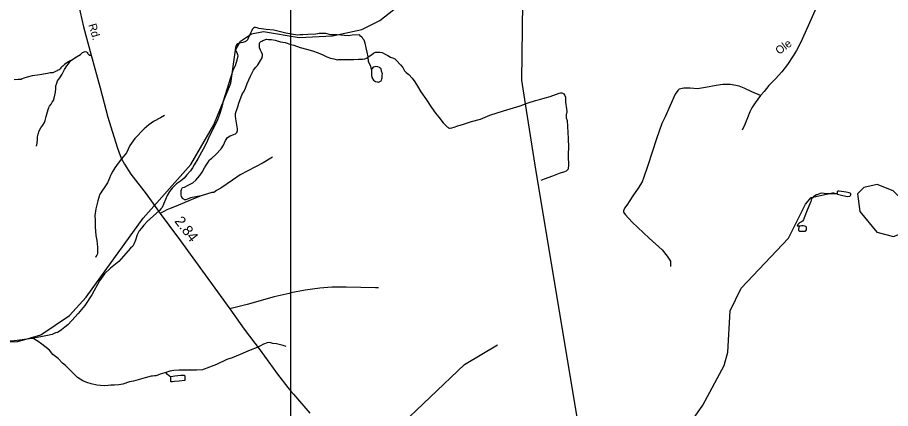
# Model space of a CAD drawing. Extents: x 2206922 to 2357709, y 510027 to 673830.
# Drawn here: x 2263859 to 2274218, y 569360 to 574000 of the extents above; entities that cross this region are included whole.
import ezdxf

# ---------------------------------------------------------------- set-up
doc = ezdxf.new("R2010")
doc.units = 0
for name, color, linetype in [('Exist Hydrographic Creek Single Shore', 7, 'Continuous'), ('Exist Hydrographic Misc Water Feature', 7, 'Continuous'), ('Exist Hydrographic Pond Under 1500 Sq Ft', 7, 'Continuous'), ('Exist Road Non-System Type 51', 7, 'Continuous'), ('Exist Road Non-System Type 51 Label', 7, 'Continuous'), ('Exist Road Secondary Mileage Hundredths English Label', 7, 'Continuous'), ('Exist Road Secondary Type 51 Attributed', 7, 'Continuous'), ('Exist Road Secondary Type 51 Label', 7, 'Continuous'), ('Exist Utilities Electrical Transmission Line', 7, 'Continuous'), ('Map Preparation Inset Cut Line', 7, 'Continuous')]:
    doc.layers.add(name, color=color, linetype=linetype)

msp = doc.modelspace()

# ---------------------------------------------------------------- linework, layer by layer
at = {"layer": 'Exist Hydrographic Creek Single Shore'}
for points in [[(2263363, 570143), (2263864, 570156), (2264138, 570233), (2264478, 570462), (2264675, 570681), (2265350, 571618), (2265918, 572256), (2266189, 572726), (2266392, 573221), (2266447, 573613), (2266504, 573720), (2266637, 573806), (2266778, 573833), (2267203, 573762), (2267595, 573780), (2267944, 573858), (2268159, 573962), (2268381, 574138)], [(2271540, 568755), (2271992, 569398), (2272246, 569869), (2272286, 570029), (2272315, 570520), (2272445, 570786), (2273006, 571382), (2273210, 571784), (2273276, 571862), (2273551, 571922)], [(2266229, 565822), (2266407, 566290), (2266910, 566838), (2266976, 566955), (2267016, 567088), (2267000, 567945), (2267097, 568280), (2267294, 568522), (2267650, 568794), (2268115, 568965), (2268347, 569108), (2269164, 569882), (2269553, 570117)]]:
    msp.add_lwpolyline(points, dxfattribs=at)
at = {"layer": 'Exist Hydrographic Misc Water Feature'}
for points in [[(2267917, 573794), (2267829, 573789), (2267786, 573783), (2267736, 573785), (2267653, 573794), (2267577, 573795), (2267517, 573810), (2267481, 573810), (2267439, 573810), (2267398, 573803), (2267303, 573798), (2267244, 573792), (2267208, 573792), (2267184, 573791), (2267158, 573795), (2267042, 573814), (2266900, 573847), (2266811, 573856), (2266755, 573865), (2266721, 573869), (2266703, 573877), (2266683, 573880), (2266671, 573879), (2266659, 573872), (2266643, 573856), (2266634, 573838), (2266610, 573782), (2266596, 573754), (2266590, 573736), (2266576, 573724), (2266571, 573720), (2266555, 573712), (2266533, 573701), (2266513, 573699), (2266483, 573689), (2266463, 573678), (2266455, 573667), (2266449, 573657), (2266448, 573643), (2266444, 573618), (2266462, 573584), (2266470, 573561), (2266472, 573543), (2266461, 573493), (2266441, 573427), (2266416, 573372), (2266391, 573294), (2266300, 573005), (2266284, 572937), (2266255, 572847), (2266232, 572783), (2266196, 572710), (2266143, 572604), (2266097, 572506), (2266061, 572436), (2266000, 572321), (2265957, 572251), (2265937, 572214), (2265913, 572180), (2265870, 572134), (2265836, 572092), (2265793, 572057), (2265745, 572025), (2265717, 571998), (2265693, 571976), (2265680, 571956), (2265662, 571934), (2265637, 571886), (2265597, 571793), (2265576, 571743), (2265562, 571731), (2265546, 571709), (2265505, 571672), (2265403, 571584), (2265360, 571537), (2265331, 571501), (2265304, 571467), (2265281, 571421), (2265260, 571356), (2265240, 571310), (2265226, 571288), (2265201, 571262), (2265143, 571199), (2265060, 571103), (2264963, 571026), (2264893, 570959), (2264832, 570873), (2264742, 570710), (2264659, 570581), (2264580, 570488), (2264503, 570404), (2264458, 570354), (2264422, 570325), (2264382, 570295), (2264352, 570275), (2264336, 570262), (2264309, 570258), (2264270, 570238), (2264215, 570225), (2264155, 570215)], [(2268061, 573382), (2268051, 573420), (2268024, 573474), (2268020, 573531), (2268007, 573587), (2267997, 573639), (2267986, 573693), (2267974, 573729), (2267962, 573744), (2267954, 573759), (2267945, 573766), (2267931, 573778), (2267917, 573794)], [(2268061, 573382), (2268059, 573368), (2268058, 573352), (2268058, 573342), (2268058, 573316), (2268062, 573288), (2268085, 573254), (2268106, 573238), (2268126, 573234), (2268137, 573233), (2268144, 573233), (2268158, 573239), (2268174, 573247), (2268178, 573255), (2268182, 573271), (2268186, 573285), (2268186, 573295), (2268188, 573313), (2268190, 573329), (2268179, 573361), (2268173, 573389), (2268163, 573399), (2268153, 573407), (2268135, 573412), (2268113, 573416), (2268099, 573414), (2268079, 573408), (2268065, 573392), (2268061, 573382)], [(2273586, 571906), (2273590, 571902), (2273622, 571895), (2273704, 571877), (2273736, 571878), (2273744, 571886), (2273748, 571894), (2273748, 571902), (2273746, 571906), (2273746, 571912), (2273728, 571918), (2273690, 571928), (2273610, 571937), (2273602, 571937), (2273596, 571938), (2273586, 571934), (2273584, 571920), (2273584, 571914), (2273584, 571911), (2273586, 571906)], [(2273586, 571906), (2273522, 571908), (2273494, 571907), (2273460, 571907), (2273404, 571913), (2273382, 571909), (2273354, 571900), (2273340, 571896), (2273318, 571882), (2273305, 571874), (2273291, 571860), (2273282, 571846), (2273273, 571815), (2273248, 571761), (2273220, 571695), (2273210, 571661), (2273193, 571623), (2273185, 571599), (2273175, 571583), (2273161, 571576), (2273137, 571563), (2273120, 571542), (2273110, 571524)], [(2273138, 571522), (2273130, 571522), (2273124, 571524), (2273110, 571524)], [(2273138, 571522), (2273130, 571507), (2273128, 571487), (2273128, 571476), (2273132, 571471), (2273140, 571466), (2273162, 571465), (2273184, 571463), (2273206, 571465), (2273212, 571469), (2273220, 571481), (2273222, 571491), (2273222, 571501), (2273220, 571511), (2273214, 571519), (2273202, 571523), (2273182, 571527), (2273160, 571526), (2273146, 571524), (2273138, 571522)], [(2264033, 570192), (2263824, 570164), (2263634, 570150), (2263454, 570146), (2263314, 570147), (2263262, 570144), (2263194, 570156), (2263088, 570177), (2262997, 570214), (2262941, 570233), (2262880, 570247), (2262789, 570306), (2262720, 570359), (2262634, 570430), (2262599, 570472), (2262589, 570492)], [(2264155, 570215), (2264049, 570194), (2264033, 570192)], [(2265620, 569787), (2265608, 569782), (2265553, 569766), (2265523, 569756), (2265499, 569749), (2265486, 569747), (2265463, 569745), (2265445, 569745), (2265375, 569724), (2265317, 569710), (2265235, 569683), (2265188, 569677), (2265110, 569648), (2265060, 569642), (2265010, 569635), (2264968, 569635), (2264936, 569634), (2264896, 569630), (2264846, 569631), (2264802, 569637), (2264734, 569652), (2264682, 569670), (2264634, 569689), (2264573, 569729), (2264477, 569824), (2264428, 569871), (2264392, 569899), (2264343, 569953), (2264279, 570002), (2264238, 570053), (2264184, 570095), (2264148, 570125), (2264106, 570156), (2264083, 570168), (2264053, 570186), (2264033, 570192)], [(2267049, 570094), (2267013, 570106), (2266932, 570127), (2266888, 570133), (2266854, 570142), (2266822, 570140), (2266780, 570124), (2266736, 570099), (2266703, 570085), (2266621, 570054), (2266565, 570029), (2266500, 569999), (2266408, 569962), (2266342, 569941), (2266219, 569882), (2266105, 569839), (2266087, 569831), (2266064, 569821), (2266054, 569819), (2265982, 569816), (2265894, 569813), (2265832, 569815), (2265772, 569816), (2265716, 569812), (2265668, 569803), (2265620, 569787)], [(2265677, 569731), (2265640, 569765), (2265620, 569787)], [(2265677, 569731), (2265677, 569741), (2265726, 569746), (2265798, 569754), (2265840, 569757), (2265843, 569735), (2265843, 569693), (2265777, 569684), (2265723, 569680), (2265699, 569675), (2265684, 569675), (2265677, 569681), (2265677, 569703), (2265677, 569715), (2265677, 569731)]]:
    msp.add_lwpolyline(points, dxfattribs=at)
at = {"layer": 'Exist Hydrographic Pond Under 1500 Sq Ft'}
msp.add_lwpolyline([(2274255, 571402), (2274404, 571462), (2274419, 571681), (2274376, 571813), (2274250, 571943), (2274058, 572016), (2273900, 571983), (2273826, 571906), (2273853, 571699), (2274055, 571452), (2274255, 571402)], dxfattribs=at)
at = {"layer": 'Exist Road Non-System Type 51'}
for points in [[(2273695, 574602), (2273622, 574553), (2273574, 574510), (2273526, 574454), (2273470, 574369), (2273396, 574238), (2273320, 574080), (2273240, 573901), (2273149, 573700), (2273104, 573609), (2273061, 573543), (2272994, 573440), (2272927, 573356), (2272853, 573271), (2272775, 573192), (2272718, 573122), (2272677, 573072)], [(2266039, 571883), (2265913, 571858), (2265876, 571845), (2265857, 571837), (2265842, 571837), (2265832, 571843), (2265819, 571853), (2265813, 571864), (2265807, 571876), (2265801, 571893), (2265801, 571931), (2265803, 571947), (2265805, 571958), (2265809, 571966), (2265819, 571981), (2265842, 571985), (2265884, 572008), (2265938, 572037), (2265974, 572069), (2266022, 572125), (2266051, 572163), (2266078, 572217), (2266099, 572246), (2266122, 572282), (2266139, 572309), (2266164, 572330), (2266212, 572372), (2266277, 572439), (2266302, 572485), (2266327, 572539), (2266352, 572574), (2266381, 572595), (2266425, 572612), (2266448, 572618), (2266463, 572636), (2266471, 572659), (2266471, 572679), (2266456, 572748), (2266450, 572796), (2266446, 572827), (2266446, 572861), (2266458, 572896), (2266475, 572940), (2266486, 572982), (2266500, 573026), (2266521, 573077), (2266531, 573098), (2266544, 573116), (2266563, 573160), (2266586, 573218), (2266623, 573304), (2266659, 573375), (2266688, 573410), (2266707, 573431), (2266744, 573488), (2266761, 573521), (2266763, 573532), (2266765, 573546), (2266766, 573560), (2266756, 573587), (2266741, 573612), (2266731, 573638), (2266729, 573666), (2266729, 573690), (2266733, 573702), (2266745, 573713), (2266758, 573720), (2266772, 573727), (2266782, 573730), (2266812, 573741), (2266836, 573740), (2266873, 573738), (2266917, 573730), (2266981, 573711), (2267035, 573702), (2267104, 573680)], [(2264491, 573488), (2264559, 573534), (2264608, 573562), (2264632, 573582), (2264641, 573589), (2264650, 573593), (2264662, 573594), (2264678, 573591), (2264687, 573582), (2264693, 573573), (2264698, 573565), (2264705, 573559), (2264711, 573554), (2264717, 573551), (2264724, 573550), (2264733, 573551)], [(2267104, 573680), (2267138, 573669), (2267215, 573645), (2267290, 573624), (2267361, 573602), (2267425, 573580), (2267481, 573556), (2267531, 573531), (2267574, 573517), (2267611, 573510), (2267642, 573500), (2267655, 573496), (2267669, 573499), (2267684, 573502), (2267709, 573502), (2267740, 573502), (2267804, 573502), (2267850, 573500), (2267907, 573504), (2267951, 573506), (2267979, 573507), (2267992, 573513), (2268007, 573520), (2268022, 573531), (2268058, 573556), (2268082, 573575), (2268109, 573587), (2268135, 573589), (2268159, 573589), (2268186, 573582), (2268214, 573567), (2268252, 573549), (2268285, 573529), (2268320, 573518), (2268337, 573510), (2268358, 573490), (2268404, 573439), (2268432, 573404), (2268451, 573368), (2268471, 573348), (2268504, 573323), (2268544, 573280), (2268572, 573234), (2268604, 573185), (2268647, 573117), (2268711, 573021), (2268770, 572930), (2268821, 572866), (2268858, 572816), (2268911, 572748), (2268938, 572720), (2268945, 572714), (2268959, 572702), (2268966, 572696), (2268973, 572692), (2268984, 572688), (2268995, 572688), (2269012, 572691), (2269041, 572698), (2269085, 572712), (2269150, 572733), (2269245, 572766), (2269352, 572794), (2269465, 572840), (2269625, 572891), (2269824, 572953), (2269888, 572976)], [(2264491, 573488), (2264446, 573462), (2264417, 573441), (2264398, 573421), (2264385, 573412), (2264374, 573401), (2264366, 573392), (2264353, 573378), (2264342, 573373), (2264330, 573367), (2264310, 573357), (2264277, 573343), (2264247, 573341), (2264214, 573335), (2264169, 573325), (2264147, 573321), (2264096, 573314), (2264034, 573307), (2263976, 573293), (2263935, 573281), (2263916, 573271), (2263903, 573264), (2263891, 573263), (2263869, 573263), (2263818, 573260)], [(2264084, 572474), (2264094, 572509), (2264096, 572551), (2264097, 572583), (2264105, 572616), (2264116, 572654), (2264136, 572689), (2264160, 572723), (2264178, 572754), (2264187, 572776), (2264200, 572824), (2264214, 572878), (2264222, 572909), (2264232, 572932), (2264240, 572948), (2264257, 572971), (2264271, 572995), (2264285, 573016), (2264296, 573044), (2264311, 573114), (2264314, 573157), (2264314, 573187), (2264327, 573221), (2264336, 573247), (2264360, 573284), (2264388, 573327), (2264417, 573384), (2264445, 573426), (2264463, 573449), (2264491, 573488)], [(2272677, 573072), (2272573, 573116), (2272483, 573161), (2272422, 573186), (2272319, 573204), (2272227, 573203), (2272151, 573194), (2272024, 573168), (2271927, 573153), (2271839, 573161), (2271766, 573162), (2271710, 573148), (2271694, 573134), (2271662, 573090), (2271546, 572822), (2271506, 572743), (2271442, 572560), (2271339, 572242), (2271292, 572104), (2271270, 572051), (2271223, 571975), (2271162, 571884), (2271090, 571773), (2271061, 571736), (2271051, 571704), (2271051, 571688), (2271068, 571660), (2271152, 571570), (2271354, 571382), (2271509, 571241), (2271566, 571166), (2271608, 571110), (2271608, 571044)], [(2269888, 572976), (2269917, 572986), (2270005, 573015), (2270037, 573022), (2270070, 573029), (2270119, 573046), (2270179, 573061), (2270254, 573089), (2270286, 573102), (2270303, 573105), (2270320, 573105), (2270335, 573099), (2270343, 573092), (2270353, 573075), (2270360, 573053), (2270363, 572994), (2270373, 572916), (2270378, 572880), (2270371, 572845), (2270370, 572808), (2270380, 572776), (2270393, 572564), (2270399, 572455), (2270395, 572381), (2270395, 572324), (2270396, 572280), (2270396, 572251), (2270396, 572234), (2270395, 572218), (2270393, 572210), (2270392, 572200), (2270389, 572195), (2270385, 572192), (2270374, 572179), (2270368, 572175), (2270349, 572167), (2270285, 572147), (2270208, 572115), (2270108, 572082), (2270070, 572067)], [(2272677, 573072), (2272611, 572987), (2272573, 572926), (2272547, 572879), (2272520, 572809), (2272490, 572728), (2272457, 572661)], [(2265604, 572835), (2265558, 572808), (2265473, 572764), (2265417, 572727), (2265362, 572679), (2265253, 572563), (2265193, 572481), (2265154, 572393), (2265095, 572321)], [(2265095, 572321), (2265054, 572271), (2265016, 572216), (2264992, 572175), (2264970, 572141), (2264964, 572123), (2264952, 572091), (2264939, 572066), (2264928, 572037), (2264920, 572024), (2264902, 572000), (2264888, 571980), (2264867, 571952), (2264859, 571938), (2264847, 571920), (2264838, 571903), (2264834, 571895), (2264829, 571878), (2264813, 571822), (2264789, 571730), (2264776, 571649), (2264782, 571591), (2264782, 571517), (2264789, 571414), (2264799, 571353), (2264807, 571273), (2264808, 571227), (2264807, 571197), (2264802, 571181), (2264790, 571162), (2264785, 571153)], [(2266885, 572344), (2266773, 572276), (2266502, 572131), (2266410, 572069), (2266272, 571976), (2266222, 571945), (2266190, 571921), (2266167, 571922), (2266039, 571883)], [(2266039, 571883), (2265967, 571854), (2265844, 571804), (2265744, 571762), (2265670, 571734), (2265633, 571716), (2265604, 571703), (2265580, 571689), (2265553, 571675)], [(2268144, 570793), (2268106, 570792), (2267758, 570800), (2267590, 570799), (2267448, 570789), (2267273, 570764), (2267104, 570731)], [(2267104, 570731), (2267081, 570726), (2266904, 570686), (2266585, 570595), (2266377, 570544)]]:
    msp.add_lwpolyline(points, dxfattribs=at)
at = {"layer": 'Exist Road Secondary Type 51 Attributed'}
msp.add_lwpolyline([(2264582, 574150), (2264643, 573888), (2264733, 573551), (2264841, 573165), (2264932, 572818), (2265001, 572586), (2265044, 572448), (2265077, 572360), (2265095, 572321), (2265130, 572257), (2265205, 572141), (2265385, 571908), (2265553, 571675), (2265654, 571534), (2265794, 571348), (2266088, 570947), (2266377, 570544), (2266549, 570303), (2266738, 570051), (2266944, 569767), (2267067, 569611), (2267104, 569566), (2267134, 569531), (2267329, 569304)], dxfattribs=at)
at = {"layer": 'Exist Utilities Electrical Transmission Line'}
for points in [[(2269888, 572976), (2269844, 573255), (2269916, 578756), (2269917, 578894)], [(2270877, 567057), (2270514, 569161), (2270014, 572173), (2269888, 572976)]]:
    msp.add_lwpolyline(points, dxfattribs=at)
at = {"layer": 'Map Preparation Inset Cut Line'}
for p, q in [((2267104, 573680), (2267104, 578318)), ((2267104, 570731), (2267104, 573680)), ((2267104, 569566), (2267104, 570731))]:
    msp.add_line(p, q, dxfattribs=at)
msp.add_lwpolyline([(2268576, 567057), (2267104, 567057), (2267104, 569566)], dxfattribs=at)

# ---------------------------------------------------------------- texts
at = {"layer": 'Exist Road Non-System Type 51 Label'}
msp.add_text('Ole', height=95, rotation=36.6358, dxfattribs=at).set_placement((2272896, 573554))
at = {"layer": 'Exist Road Secondary Mileage Hundredths English Label'}
msp.add_text('2.84', height=125, rotation=307.8252, dxfattribs=at).set_placement((2265716, 571581))
at = {"layer": 'Exist Road Secondary Type 51 Label'}
msp.add_text('Rd.', height=95, rotation=286.412, dxfattribs=at).set_placement((2264700, 573912))

doc.saveas('drawing.dxf')
